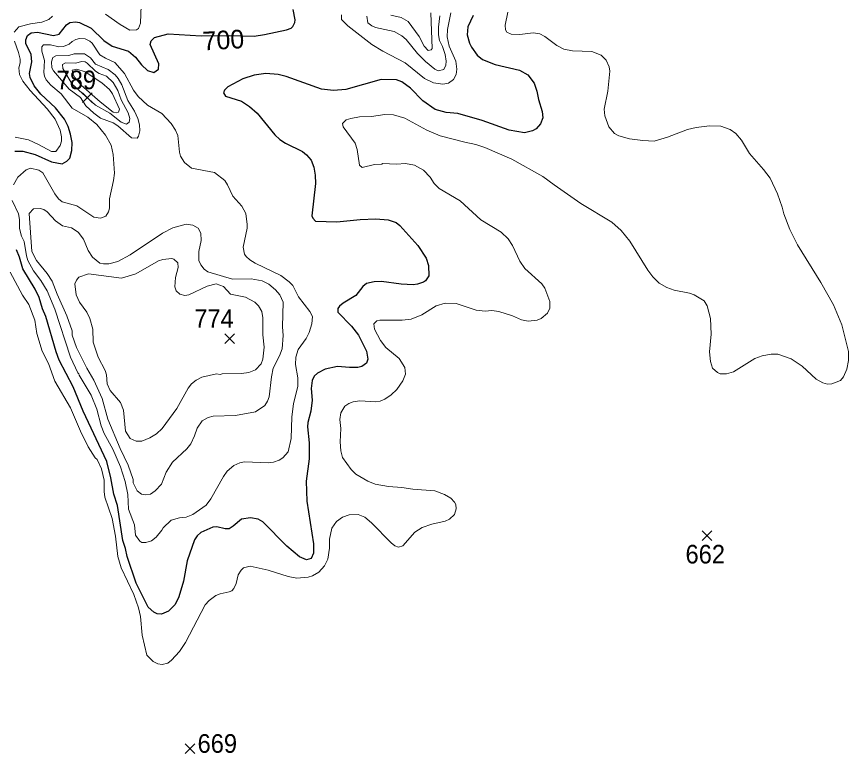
# Model space of a CAD drawing. Extents: x 265 to 291.4, y 7731.5 to 7759.6.
# Drawn here: x 285.338 to 288.911, y 7753.382 to 7756.548 of the extents above; entities that cross this region are included whole.
import ezdxf
from ezdxf.enums import TextEntityAlignment as Align

# ---------------------------------------------------------------- set-up
doc = ezdxf.new("R2010")
doc.units = 0
doc.header["$LTSCALE"] = 0.032
for name, color, linetype, lineweight in [('1', 7, 'Continuous', 25), ('2', 7, 'Continuous', 13), ('21', 7, 'Continuous', 25), ('61', 7, 'Continuous', 13)]:
    doc.layers.add(name, color=color, linetype=linetype, lineweight=lineweight)

msp = doc.modelspace()

# ---------------------------------------------------------------- linework, layer by layer
at = {"layer": '1'}
for points in [[(285.521, 7756.473), (285.552, 7756.5127), (285.5671, 7756.5231), (285.591, 7756.5254), (285.6085, 7756.5223), (285.6578, 7756.4984), (285.7127, 7756.4459), (285.7485, 7756.4204), (285.8185, 7756.399), (285.8487, 7756.3735), (285.875, 7756.3401), (285.9004, 7756.3162), (285.9275, 7756.3083), (285.9474, 7756.3218), (285.9498, 7756.3449), (285.9124, 7756.4276), (285.9155, 7756.4435), (285.9299, 7756.4578), (285.9888, 7756.4737), (286.1305, 7756.4649), (286.252, 7756.4669), (286.3579, 7756.4642), (286.4024, 7756.4706), (286.4979, 7756.4912), (286.517, 7756.4984), (286.5249, 7756.5048), (286.5336, 7756.5231), (286.5344, 7756.5342), (286.5257, 7756.5788)], [(287.2997, 7756.5533), (287.2758, 7756.504), (287.2734, 7756.469), (287.283, 7756.434), (287.2917, 7756.4165), (287.3164, 7756.3823), (287.3395, 7756.364), (287.3936, 7756.3417), (287.4986, 7756.3178), (287.5336, 7756.2979), (287.5606, 7756.2622), (287.5733, 7756.2272), (287.5797, 7756.1922), (287.5956, 7756.1397), (287.5988, 7756.1134), (287.5884, 7756.0872), (287.5702, 7756.0657), (287.5543, 7756.0577), (287.5193, 7756.049), (287.454, 7756.0593), (287.3379, 7756.1015), (287.2329, 7756.1317), (287.1836, 7756.1357), (287.1358, 7756.1492), (287.0833, 7756.1858), (287.03, 7756.2399), (286.9927, 7756.2669), (286.9704, 7756.2765), (286.9036, 7756.2781), (286.7524, 7756.2343), (286.6999, 7756.2303), (286.6474, 7756.2367), (286.4963, 7756.2908), (286.4613, 7756.2987), (286.4088, 7756.3035), (286.3579, 7756.2956), (286.3101, 7756.2804), (286.2449, 7756.2454), (286.2314, 7756.2311), (286.2274, 7756.22), (286.2361, 7756.2065), (286.3038, 7756.1842), (286.3388, 7756.1611), (286.3714, 7756.1333), (286.4477, 7756.0402), (286.4684, 7756.0203), (286.4931, 7756.0036), (286.5663, 7755.9678), (286.583, 7755.9543), (286.6028, 7755.9304), (286.6148, 7755.901), (286.6211, 7755.866), (286.6219, 7755.831), (286.6068, 7755.6918), (286.6108, 7755.6815), (286.622, 7755.6687), (286.7142, 7755.6663), (286.8145, 7755.6759), (286.8813, 7755.6782), (286.9338, 7755.6743), (286.9688, 7755.6631), (286.9839, 7755.6504), (287.061, 7755.5645), (287.0976, 7755.5096), (287.1072, 7755.4778), (287.1088, 7755.434), (287.0944, 7755.4126), (287.0865, 7755.407), (287.0595, 7755.3975), (287.042, 7755.3951), (286.9895, 7755.3982), (286.9052, 7755.4094), (286.8733, 7755.4078), (286.8415, 7755.4014), (286.8256, 7755.3887), (286.7954, 7755.3497), (286.7413, 7755.3171), (286.7246, 7755.3036), (286.7174, 7755.2933), (286.7174, 7755.2781), (286.7771, 7755.2177)], [(285.3778, 7756.4324), (285.3778, 7756.4483), (285.3849, 7756.4674), (285.4001, 7756.4785), (285.4287, 7756.4809), (285.4971, 7756.4674), (285.521, 7756.473)], [(285.3301, 7755.9702), (285.3651, 7755.9702), (285.4176, 7755.9551), (285.4876, 7755.9233), (285.5337, 7755.9153), (285.5536, 7755.9265), (285.5664, 7755.9392), (285.5751, 7755.9726), (285.5767, 7756.0076), (285.5703, 7756.0426), (285.5592, 7756.076), (285.5433, 7756.1078), (285.5059, 7756.1556), (285.443, 7756.2144), (285.4136, 7756.251), (285.3961, 7756.286), (285.3937, 7756.3035), (285.4033, 7756.3529), (285.4001, 7756.3847), (285.3778, 7756.4324)], [(286.8033, 7755.0403), (286.7683, 7755.0395), (286.7158, 7755.045), (286.6633, 7755.0331), (286.6299, 7755.0156), (286.6156, 7755.0029), (286.6076, 7754.9846), (286.6028, 7754.9496), (286.6076, 7754.9003), (286.602, 7754.8526), (286.5893, 7754.8032), (286.5877, 7754.7857), (286.5949, 7754.7157), (286.5949, 7754.6473), (286.5822, 7754.5519), (286.5853, 7754.466), (286.6132, 7754.283), (286.614, 7754.2424), (286.6029, 7754.2186), (286.5838, 7754.213), (286.5535, 7754.2265), (286.4987, 7754.2726), (286.396, 7754.3769), (286.3754, 7754.388), (286.3435, 7754.3943), (286.3038, 7754.388), (286.268, 7754.3578), (286.2512, 7754.3474), (286.2338, 7754.3466), (286.1988, 7754.3554), (286.1813, 7754.3546), (286.1288, 7754.3315), (286.1136, 7754.3172), (286.1025, 7754.2997), (286.0715, 7754.2098), (286.0548, 7754.1223), (286.0357, 7754.0539), (286.0197, 7754.0221), (285.9911, 7753.9926), (285.9601, 7753.9807), (285.9426, 7753.9815), (285.9275, 7753.9894), (285.9028, 7754.0101), (285.8519, 7754.1128), (285.8137, 7754.2273), (285.8066, 7754.2623), (285.7946, 7754.2973), (285.7716, 7754.4469), (285.7557, 7754.4962), (285.7429, 7754.5662), (285.7254, 7754.6362), (285.6244, 7754.8526), (285.5814, 7754.9576), (285.521, 7755.0721), (285.5075, 7755.1071), (285.4637, 7755.2599), (285.4502, 7755.2917), (285.4351, 7755.341), (285.4176, 7755.376), (285.3651, 7755.4635), (285.3508, 7755.5144), (285.338, 7755.5462)], [(286.7771, 7755.2177), (286.8065, 7755.1787), (286.8415, 7755.1103), (286.8471, 7755.0753), (286.8415, 7755.0586), (286.8208, 7755.045), (286.8033, 7755.0403)]]:
    msp.add_lwpolyline(points, dxfattribs=at)
at = {"layer": '2'}
for points in [[(285.8726, 7756.5963), (285.8702, 7756.5199), (285.8615, 7756.4968), (285.8535, 7756.4905), (285.8249, 7756.4889), (285.7835, 7756.5135), (285.7199, 7756.5581)], [(285.4924, 7756.5501), (285.4773, 7756.535), (285.4462, 7756.5239), (285.3985, 7756.5175), (285.3476, 7756.504), (285.3277, 7756.4809)], [(286.7341, 7756.5549), (286.7341, 7756.5358), (286.7604, 7756.5088), (286.8646, 7756.4284), (286.9115, 7756.399), (287.007, 7756.3497), (287.0897, 7756.2812), (287.1295, 7756.263), (287.1693, 7756.2574), (287.1931, 7756.2614), (287.2154, 7756.2773), (287.2257, 7756.2995), (287.2297, 7756.3226), (287.2241, 7756.356), (287.1955, 7756.4213), (287.1875, 7756.461), (287.1891, 7756.4929), (287.2034, 7756.5645)], [(287.1565, 7756.5517), (287.1502, 7756.5024), (287.1502, 7756.469), (287.1541, 7756.4451), (287.1676, 7756.4189), (287.1788, 7756.3847), (287.1836, 7756.356), (287.1812, 7756.3385), (287.1732, 7756.3202), (287.1486, 7756.3155), (287.1342, 7756.3218), (287.0945, 7756.3544), (287.0595, 7756.3894), (287.0109, 7756.4491), (286.9934, 7756.4658), (286.9592, 7756.4841), (286.8797, 7756.5016), (286.8638, 7756.508), (286.8471, 7756.5215), (286.8431, 7756.5493)], [(286.9449, 7756.5541), (286.9895, 7756.5446), (287.0205, 7756.5263), (287.0674, 7756.4626), (287.0881, 7756.4213), (287.1056, 7756.4022), (287.1191, 7756.4046), (287.1231, 7756.4109), (287.1167, 7756.5636)], [(288.8764, 7754.9846), (288.8891, 7754.9997), (288.9042, 7755.0323), (288.9106, 7755.0705), (288.9106, 7755.1087), (288.8827, 7755.2233), (288.8469, 7755.3092), (288.792, 7755.4046), (288.6918, 7755.5669), (288.6592, 7755.6337), (288.6337, 7755.7006), (288.6266, 7755.7292), (288.6059, 7755.7865), (288.5741, 7755.8533), (288.5454, 7755.8915), (288.4866, 7755.9599), (288.4516, 7756.0172), (288.4277, 7756.045), (288.403, 7756.0625), (288.3625, 7756.0768), (288.3148, 7756.0792), (288.2575, 7756.072), (288.2193, 7756.0625), (288.1334, 7756.0291), (288.0761, 7756.0132), (288.0284, 7756.0148), (287.9711, 7756.0227), (287.925, 7756.0354), (287.9067, 7756.0458), (287.8812, 7756.0744), (287.8645, 7756.1222), (287.8621, 7756.1508), (287.878, 7756.2272), (287.886, 7756.3131), (287.8828, 7756.3322), (287.8701, 7756.3608), (287.8494, 7756.3823), (287.8088, 7756.3982), (287.7261, 7756.4014), (287.6879, 7756.4085), (287.6585, 7756.4236), (287.6068, 7756.4626), (287.5861, 7756.4738), (287.5575, 7756.4785), (287.5002, 7756.4706), (287.462, 7756.473), (287.4437, 7756.4809), (287.4381, 7756.4913), (287.4365, 7756.5104), (287.4485, 7756.5676)], [(285.7607, 7756.3511), (285.7199, 7756.3687), (285.696, 7756.3831), (285.6626, 7756.4332), (285.6531, 7756.4419), (285.6324, 7756.4523), (285.6085, 7756.4531), (285.5926, 7756.4499), (285.5767, 7756.4411), (285.564, 7756.4292), (285.5401, 7756.4189), (285.5202, 7756.4181), (285.4844, 7756.4268), (285.4542, 7756.4268), (285.447, 7756.4173), (285.447, 7756.399), (285.4574, 7756.3592), (285.455, 7756.3083), (285.4582, 7756.2916), (285.4653, 7756.2765), (285.4852, 7756.2526), (285.529, 7756.216), (285.5775, 7756.154), (285.6435, 7756.1158), (285.6833, 7756.084), (285.7199, 7756.0378), (285.7445, 7755.9949), (285.7525, 7755.9551), (285.7581, 7755.8756), (285.7541, 7755.8437), (285.7366, 7755.7642), (285.7374, 7755.7244), (285.7326, 7755.7085), (285.7215, 7755.6902), (285.6992, 7755.6822), (285.6706, 7755.6854), (285.5974, 7755.7347), (285.5337, 7755.7522), (285.5186, 7755.765), (285.5027, 7755.7865), (285.451, 7755.8764), (285.4335, 7755.8875), (285.3985, 7755.8962), (285.3794, 7755.8891), (285.3436, 7755.8581), (285.3245, 7755.8247)], [(285.3293, 7756.4419), (285.3468, 7756.3942), (285.3532, 7756.3656), (285.3532, 7756.3497), (285.3476, 7756.3274), (285.3508, 7756.2988), (285.3651, 7756.2701), (285.3969, 7756.2303), (285.4701, 7756.1516), (285.5035, 7756.1078), (285.5258, 7756.0601), (285.5313, 7756.0315), (285.5313, 7756.0124), (285.525, 7755.9933), (285.5067, 7755.9686), (285.4884, 7755.9678), (285.4327, 7755.9988), (285.389, 7756.0187), (285.3317, 7756.0299)], [(286.5464, 7754.9592), (286.5464, 7754.9958), (286.536, 7755.053), (286.5376, 7755.0849), (286.548, 7755.1167), (286.5814, 7755.1644), (286.5949, 7755.1899), (286.6068, 7755.228), (286.6084, 7755.2591), (286.5981, 7755.2805), (286.5496, 7755.3442), (286.5249, 7755.3919), (286.5082, 7755.4086), (286.4732, 7755.4349), (286.3626, 7755.4881), (286.3396, 7755.5025), (286.3236, 7755.5168), (286.3173, 7755.5271), (286.3109, 7755.5574), (286.3284, 7755.6385), (286.3292, 7755.6544), (286.3221, 7755.7021), (286.3053, 7755.734), (286.2664, 7755.7761), (286.2441, 7755.8247), (286.2322, 7755.8437), (286.1876, 7755.8779), (286.089, 7755.897), (286.0588, 7755.9209), (286.042, 7755.9487), (286.0373, 7755.9647), (286.0309, 7756.0363), (286.0206, 7756.0601), (286.0015, 7756.0888), (285.9625, 7756.1309), (285.9005, 7756.1675), (285.8599, 7756.2049), (285.84, 7756.2319), (285.8018, 7756.3035), (285.7607, 7756.3511)], [(286.9966, 7754.983), (287.0086, 7755.0117), (287.0054, 7755.0403), (286.9815, 7755.0785), (286.9234, 7755.1262), (286.9012, 7755.1564), (286.8749, 7755.2042), (286.8725, 7755.228), (286.8861, 7755.24), (286.8988, 7755.2431), (286.9943, 7755.2431), (287.0324, 7755.2479), (287.0794, 7755.267), (287.1406, 7755.3044), (287.1788, 7755.3163), (287.2265, 7755.3155), (287.3124, 7755.2861), (287.3506, 7755.2821), (287.3793, 7755.2853), (287.4095, 7755.2813), (287.4684, 7755.2622), (287.5065, 7755.2447), (287.5352, 7755.2392), (287.5734, 7755.2431), (287.5917, 7755.2511), (287.6179, 7755.2742), (287.629, 7755.2956), (287.6282, 7755.3235), (287.6068, 7755.3808), (287.594, 7755.3999), (287.5216, 7755.4659), (287.5002, 7755.4969), (287.4683, 7755.5637), (287.4492, 7755.5924), (287.4198, 7755.6218), (287.3315, 7755.6751), (287.244, 7755.7562), (287.1525, 7755.8087), (287.1318, 7755.831), (287.1151, 7755.8581), (287.0857, 7755.8875), (287.0468, 7755.9098), (287.0086, 7755.9169), (286.9704, 7755.9137), (286.9091, 7755.9169), (286.9075, 7755.9145), (286.8749, 7755.9121), (286.8224, 7755.8994), (286.8105, 7755.909), (286.8009, 7755.9774), (286.793, 7756.0036), (286.7405, 7756.0744), (286.7381, 7756.0887), (286.754, 7756.1039), (286.7731, 7756.1102), (286.8113, 7756.1166), (286.8622, 7756.119), (286.9195, 7756.1269), (286.9577, 7756.1261), (287.0054, 7756.1118), (287.1008, 7756.0593), (287.1581, 7756.0362), (287.2631, 7756.0084), (287.3109, 7755.9988), (287.349, 7755.9861), (287.4652, 7755.9352), (287.5988, 7755.8612), (287.6465, 7755.8246), (287.7611, 7755.7451), (287.8947, 7755.6639), (287.9353, 7755.6282), (287.9727, 7755.5828), (288.049, 7755.4587), (288.0713, 7755.4301), (288.0984, 7755.403), (288.131, 7755.3831), (288.162, 7755.372), (288.2288, 7755.3593), (288.2479, 7755.3529), (288.2917, 7755.3259), (288.3036, 7755.3052), (288.3179, 7755.2503), (288.3219, 7755.1835), (288.3139, 7755.1071), (288.3179, 7755.0658), (288.3275, 7755.0371), (288.3482, 7755.018), (288.3593, 7755.0124), (288.3879, 7755.0124), (288.4166, 7755.022), (288.5096, 7755.0793), (288.5407, 7755.0904), (288.5789, 7755.0976), (288.6075, 7755.0968), (288.6648, 7755.0769)], [(285.3197, 7755.7578), (285.3468, 7755.7006), (285.3508, 7755.6767), (285.3508, 7755.6369), (285.3595, 7755.6051), (285.3707, 7755.5812), (285.3802, 7755.5192), (285.3866, 7755.5001), (285.4104, 7755.4555), (285.4422, 7755.4134), (285.4701, 7755.3696), (285.5027, 7755.2901), (285.5703, 7755.0849), (285.6013, 7755.0172), (285.6061, 7755.0133), (285.6069, 7755.0077), (285.6586, 7754.921), (285.6833, 7754.8605), (285.7016, 7754.7889), (285.7143, 7754.7571), (285.7509, 7754.6887), (285.7851, 7754.6139), (285.805, 7754.5503), (285.8153, 7754.4946), (285.8185, 7754.431), (285.8448, 7754.3641), (285.8487, 7754.3196), (285.8678, 7754.2941), (285.8758, 7754.2886), (285.8933, 7754.2878), (285.9172, 7754.2949), (285.937, 7754.3108), (285.9625, 7754.3411), (285.9673, 7754.3514), (286.0015, 7754.384), (286.0381, 7754.3944), (286.0667, 7754.3975), (286.0954, 7754.4079), (286.1526, 7754.4484), (286.1725, 7754.4755), (286.2266, 7754.571), (286.2433, 7754.5948), (286.2712, 7754.6195), (286.2974, 7754.6306), (286.3165, 7754.6346), (286.4183, 7754.6298), (286.4422, 7754.633), (286.466, 7754.6418)], [(285.3102, 7755.4492), (285.3643, 7755.3505), (285.3913, 7755.3108), (285.416, 7755.2439), (285.4255, 7755.1867), (285.4486, 7755.1103), (285.4757, 7755.0578), (285.5027, 7754.9814), (285.5695, 7754.8669), (285.6125, 7754.7667), (285.6459, 7754.6998), (285.6761, 7754.6521), (285.6849, 7754.6441), (285.7032, 7754.6044), (285.7143, 7754.5566), (285.7143, 7754.5073), (285.7175, 7754.4827), (285.7493, 7754.3912), (285.7636, 7754.3148), (285.7732, 7754.2273), (285.7875, 7754.1796), (285.8416, 7754.065), (285.8623, 7754.0078), (285.871, 7753.9696), (285.8782, 7753.89), (285.8981, 7753.8041), (285.9251, 7753.7771), (285.9442, 7753.7667), (285.9633, 7753.7643), (285.9871, 7753.7699), (286.0039, 7753.7826), (286.0381, 7753.82), (286.0635, 7753.8582), (286.1486, 7754.0205), (286.1653, 7754.0388), (286.194, 7754.0602), (286.2131, 7754.0674), (286.2513, 7754.0754), (286.2624, 7754.0809), (286.2711, 7754.0897), (286.2807, 7754.1112), (286.2902, 7754.1494), (286.3022, 7754.1685), (286.3133, 7754.1796), (286.342, 7754.1859), (286.4183, 7754.1692), (286.5042, 7754.1414), (286.5424, 7754.135), (286.5901, 7754.139), (286.6092, 7754.1454), (286.6363, 7754.1605), (286.6601, 7754.1875), (286.6745, 7754.2162), (286.6816, 7754.2639), (286.6816, 7754.3021), (286.6927, 7754.3498), (286.7118, 7754.3785), (286.7381, 7754.3975), (286.7667, 7754.4071), (286.8049, 7754.4079), (286.8336, 7754.3967), (286.863, 7754.3729), (286.9465, 7754.2862), (286.9632, 7754.2734), (286.9783, 7754.2687), (286.9966, 7754.2742), (287.0483, 7754.3323), (287.0802, 7754.3522), (287.1215, 7754.3665), (287.1788, 7754.38), (287.1979, 7754.388), (287.2194, 7754.4079), (287.2265, 7754.4326), (287.2241, 7754.4516), (287.2194, 7754.4612), (287.2034, 7754.4787), (287.1756, 7754.4946), (287.1343, 7754.5097), (287.0404, 7754.5177), (286.9927, 7754.5248), (286.9354, 7754.528), (286.8781, 7754.5383), (286.8463, 7754.5511), (286.7954, 7754.5821), (286.7747, 7754.602), (286.7373, 7754.6537), (286.7309, 7754.6823), (286.7277, 7754.7205), (286.7309, 7754.7778), (286.7262, 7754.816), (286.7301, 7754.8446), (286.7476, 7754.8733), (286.7652, 7754.8852), (286.7842, 7754.8931), (286.8129, 7754.8971)], [(288.6648, 7755.0769), (288.7125, 7755.0459), (288.773, 7754.9894), (288.8016, 7754.9735), (288.8207, 7754.9687), (288.8398, 7754.9695), (288.8764, 7754.9846)], [(286.8129, 7754.8971), (286.8813, 7754.8923), (286.9004, 7754.8955), (286.9195, 7754.9043), (286.9465, 7754.9226), (286.9712, 7754.9448), (286.9966, 7754.983)], [(286.466, 7754.6418), (286.4812, 7754.6513), (286.5042, 7754.6783), (286.5177, 7754.7348), (286.5209, 7754.8287), (286.5273, 7754.8844), (286.5464, 7754.9592)]]:
    msp.add_lwpolyline(points, dxfattribs=at)
for points in [[(285.6699, 7756.1326), (285.6354, 7756.1638), (285.6121, 7756.1997), (285.5641, 7756.2355), (285.4963, 7756.3155), (285.49, 7756.3282), (285.4884, 7756.3529), (285.4939, 7756.3727), (285.5067, 7756.3791), (285.5624, 7756.3807), (285.5862, 7756.3886), (285.6292, 7756.3886), (285.6554, 7756.3703), (285.6777, 7756.3433), (285.731, 7756.321), (285.7612, 7756.298), (285.7748, 7756.2821), (285.7907, 7756.2542), (285.8153, 7756.1874), (285.8448, 7756.1413), (285.8591, 7756.1094), (285.8654, 7756.0824), (285.867, 7756.0569), (285.8623, 7756.0347), (285.8567, 7756.0259), (285.832, 7756.0267), (285.7724, 7756.0784), (285.7525, 7756.0911), (285.6992, 7756.1118)], [(285.6768, 7756.1671), (285.5776, 7756.257), (285.5371, 7756.325), (285.5361, 7756.3417), (285.5481, 7756.3489), (285.5926, 7756.3481), (285.6165, 7756.3544), (285.6324, 7756.3536), (285.6419, 7756.3481), (285.6769, 7756.3131), (285.6928, 7756.3035), (285.7247, 7756.2916), (285.7533, 7756.2653), (285.7732, 7756.2303), (285.7875, 7756.1906), (285.8177, 7756.1349), (285.8241, 7756.1094), (285.8217, 7756.0943), (285.8098, 7756.0856), (285.7867, 7756.0943), (285.7382, 7756.1325)], [(285.6969, 7756.181), (285.6158, 7756.2533), (285.5888, 7756.2859), (285.5809, 7756.3003), (285.5776, 7756.3176), (285.5976, 7756.3227), (285.6326, 7756.3106), (285.7039, 7756.264), (285.7366, 7756.2351), (285.7501, 7756.216), (285.7803, 7756.1508), (285.7763, 7756.1373), (285.7692, 7756.1341), (285.7533, 7756.1373)], [(285.4395, 7755.723), (285.455, 7755.7188), (285.4693, 7755.7093), (285.5051, 7755.6703), (285.5353, 7755.6488), (285.5735, 7755.6401), (285.6022, 7755.6218), (285.6252, 7755.5908), (285.6459, 7755.5431), (285.6642, 7755.5144), (285.6952, 7755.4889), (285.7119, 7755.485), (285.7342, 7755.485), (285.7724, 7755.4961), (285.8265, 7755.5239), (285.9649, 7755.617), (286.0094, 7755.6409), (286.0667, 7755.656), (286.0954, 7755.652), (286.1176, 7755.6393), (286.1295, 7755.617), (286.1311, 7755.586), (286.1216, 7755.5383), (286.1208, 7755.5001), (286.1288, 7755.481), (286.1439, 7755.4627), (286.159, 7755.4508), (286.2656, 7755.4197), (286.3451, 7755.4205), (286.3929, 7755.4118), (286.4215, 7755.3975), (286.4501, 7755.3744), (286.4692, 7755.3521), (286.4827, 7755.3203), (286.4796, 7755.2153), (286.4835, 7755.1771), (286.4788, 7755.1199), (286.4676, 7755.0896), (286.4406, 7755.0371), (286.4326, 7755.0005), (286.4223, 7754.9146), (286.4159, 7754.8955), (286.404, 7754.8764), (286.3642, 7754.8502), (286.2783, 7754.8343), (286.1829, 7754.8303), (286.1606, 7754.8247), (286.1359, 7754.8112), (286.1136, 7754.7794), (286.1025, 7754.746), (286.0866, 7754.7126), (286.0699, 7754.6903), (286.0078, 7754.6338), (285.98, 7754.5901), (285.9601, 7754.5383), (285.9339, 7754.5097), (285.914, 7754.4954), (285.8917, 7754.493), (285.875, 7754.4962), (285.8559, 7754.5097), (285.8392, 7754.5447), (285.8392, 7754.559), (285.8177, 7754.6203), (285.7835, 7754.6919), (285.7302, 7754.8176), (285.7056, 7754.9067), (285.6698, 7754.9862), (285.6395, 7755.0371), (285.595, 7755.1262), (285.5767, 7755.1795), (285.5767, 7755.1978), (285.5544, 7755.2614), (285.5122, 7755.3553), (285.4916, 7755.411), (285.4701, 7755.4444), (285.4232, 7755.5001), (285.4041, 7755.5383), (285.3921, 7755.7013), (285.4112, 7755.722)], [(285.6394, 7755.2777), (285.6077, 7755.3203), (285.5934, 7755.3521), (285.5878, 7755.3999), (285.595, 7755.4158), (285.6053, 7755.4285), (285.6467, 7755.4428), (285.7883, 7755.4237), (285.8503, 7755.4428), (285.9482, 7755.4977), (285.9665, 7755.5041), (286.0054, 7755.508), (286.0134, 7755.5056), (286.0301, 7755.4897), (286.0317, 7755.4691), (286.0214, 7755.4269), (286.0182, 7755.3871), (286.0237, 7755.3688), (286.0397, 7755.3545), (286.0604, 7755.3489), (286.0779, 7755.3529), (286.1566, 7755.3895), (286.1956, 7755.3998), (286.2274, 7755.3879), (286.2576, 7755.3545), (286.3213, 7755.3418), (286.361, 7755.3203), (286.3769, 7755.3044), (286.3913, 7755.2805), (286.396, 7755.2535), (286.3952, 7755.1803), (286.4016, 7755.1278), (286.3952, 7755.0753), (286.3881, 7755.0562), (286.365, 7755.0307), (286.3356, 7755.0188), (286.3038, 7755.0148), (286.221, 7755.0132), (286.2123, 7755.0093), (286.1972, 7755.0124), (286.1335, 7754.9989), (286.1097, 7754.9862), (286.089, 7754.9695), (286.0755, 7754.9512), (286.0261, 7754.8637), (285.9641, 7754.7786), (285.9386, 7754.7547), (285.91, 7754.7372), (285.8758, 7754.7237), (285.8519, 7754.7229), (285.8265, 7754.7348), (285.8066, 7754.7659), (285.7978, 7754.8573), (285.7851, 7754.8892), (285.7405, 7754.9417), (285.727, 7754.9703), (285.7238, 7755.0085), (285.7191, 7755.0276), (285.6881, 7755.0849), (285.6666, 7755.1485), (285.665, 7755.2042), (285.6531, 7755.2503)]]:
    msp.add_lwpolyline(points, close=True, dxfattribs=at)
at = {"layer": '21'}
for p, q in [((285.6213, 7756.2204), (285.6625, 7756.1792)), ((285.6625, 7756.2204), (285.6213, 7756.1792)), ((286.2324, 7755.185), (286.2736, 7755.1438)), ((286.2736, 7755.185), (286.2324, 7755.1438)), ((288.2834, 7754.3379), (288.3246, 7754.2967)), ((288.3246, 7754.3379), (288.2834, 7754.2967)), ((286.0623, 7753.4231), (286.1035, 7753.3819)), ((286.1035, 7753.4231), (286.0623, 7753.3819))]:
    msp.add_line(p, q, dxfattribs=at)

# ---------------------------------------------------------------- texts
at = {"layer": '61'}
msp.add_text('700', height=0.08, rotation=3.412, dxfattribs=at).set_placement((286.2287, 7756.4076), align=Align.CENTER)
at = {"layer": '61', "width": 0.95}
for s, p in [('789', (285.5947, 7756.2358)), ('774', (286.1862, 7755.2107)), ('662', (288.296, 7754.1979)), ('669', (286.2003, 7753.3844))]:
    msp.add_text(s, height=0.08, dxfattribs=at).set_placement(p, align=Align.CENTER)

doc.saveas('drawing.dxf')
